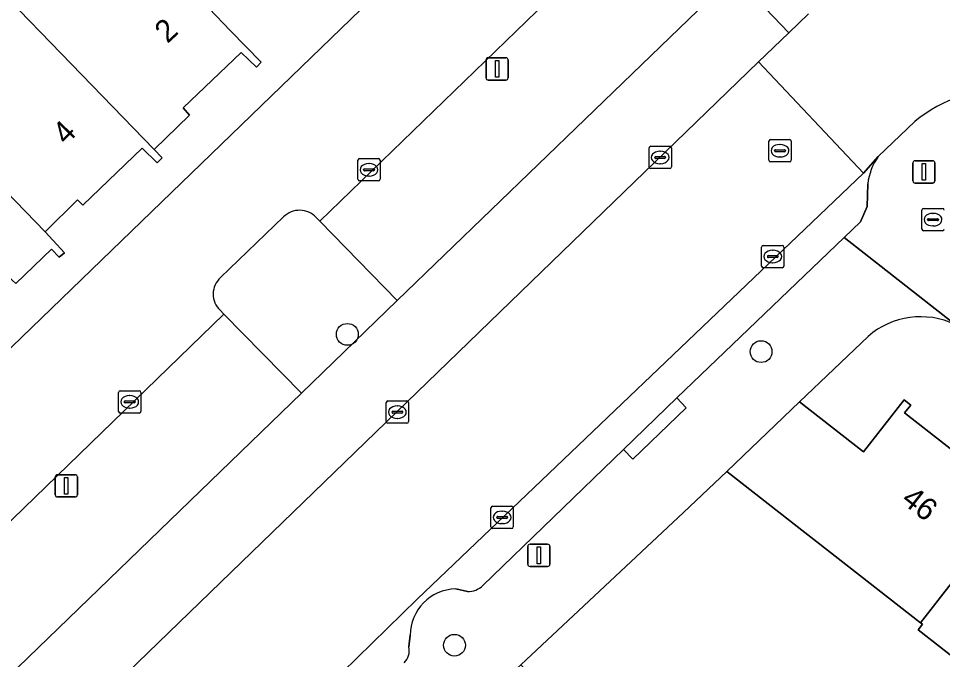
# Model space of a CAD drawing. Extents: x 157445 to 158888, y 383061 to 384688.
# Drawn here: x 158508.94 to 158550.39, y 384003.77 to 384032.53 of the extents above; entities that cross this region are included whole.
import ezdxf

# ---------------------------------------------------------------- set-up
doc = ezdxf.new("R2010")
doc.units = 0
for name, color, linetype in [('IMGEO_Boom', 7, 'Continuous'), ('IMGEO_Brandkraan', 7, 'Continuous'), ('IMGEO_Erf', 7, 'Continuous'), ('IMGEO_Groenvoorziening', 7, 'Continuous'), ('IMGEO_Haag', 7, 'Continuous'), ('IMGEO_Kolk', 7, 'Continuous'), ('IMGEO_Lichtmast', 7, 'Continuous'), ('IMGEO_Muur', 7, 'Continuous'), ('IMGEO_Pand', 7, 'Continuous'), ('IMGEO_Pand_nummerreeks', 7, 'Continuous'), ('IMGEO_Parkeervlak_open', 7, 'Continuous'), ('IMGEO_Rijbaan_lokaal_open', 7, 'Continuous'), ('IMGEO_Rioolput', 7, 'Continuous'), ('IMGEO_Voetpad_open', 7, 'Continuous')]:
    doc.layers.add(name, color=color, linetype=linetype)

msp = doc.modelspace()

# ---------------------------------------------------------------- linework, layer by layer
at = {"layer": 'IMGEO_Boom'}
for centre in [(158523.693, 384018.357), (158542.251, 384017.581), (158528.497, 384004.407)]:
    msp.add_circle(centre, 0.489, dxfattribs=at)
at = {"layer": 'IMGEO_Brandkraan'}
for p, q in [((158549.461, 384023.078), (158549.461, 384023.93)), ((158549.536, 384024.004), (158550.388, 384024.004)), ((158549.949, 384023.784), (158549.974, 384023.784)), ((158549.72, 384023.498), (158549.72, 384023.51)), ((158550.158, 384023.461), (158549.76, 384023.461)), ((158549.763, 384023.547), (158550.161, 384023.547)), ((158549.972, 384023.224), (158549.947, 384023.224)), ((158550.204, 384023.51), (158550.204, 384023.498)), ((158550.388, 384023.004), (158549.536, 384023.004))]:
    msp.add_line(p, q, dxfattribs=at)
for points in [[(158549.461, 384023.078), (158549.461, 384023.93)], [(158549.536, 384024.004), (158550.388, 384024.004)], [(158550.388, 384023.004), (158549.536, 384023.004)]]:
    msp.add_lwpolyline(points, dxfattribs=at)
for centre, radius, start, end in [((158549.538, 384023.928), 0.0765, 91.552, 178.448), ((158549.538, 384023.928), 0.0765, 91.552, 178.448), ((158550.386, 384023.928), 0.0765, 1.552, 88.448), ((158550.386, 384023.928), 0.0765, 1.552, 88.448), ((158549.76, 384023.507), 0.0403, 85.8775, 175.7526), ((158549.757, 384023.497), 0.0366, 178.938, 274.7102), ((158550.161, 384023.504), 0.043, 264.8664, 352.4533), ((158550.165, 384023.509), 0.0386, 1.7309, 96.639), ((158549.538, 384023.08), 0.0765, 181.552, 268.448), ((158549.538, 384023.08), 0.0765, 181.552, 268.448), ((158550.386, 384023.08), 0.0765, 271.552, 358.448), ((158550.386, 384023.08), 0.0765, 271.552, 358.448)]:
    msp.add_arc(centre, radius, start, end, dxfattribs=at)
for centre, major_axis, ratio, start_param, end_param in [((158549.948, 384023.504), (-0.387, 0.002), 0.722429, 4.712389, 7.853982), ((158549.973, 384023.504), (-0.39, 0.002), 0.717154, 1.570796, 4.712389)]:
    msp.add_ellipse(centre, major_axis=major_axis, ratio=ratio, start_param=start_param, end_param=end_param, dxfattribs=at)
at = {"layer": 'IMGEO_Erf'}
msp.add_lwpolyline([(158547.049, 384018.267), (158543.97, 384015.327), (158546.839, 384013.087), (158548.661, 384015.42), (158548.963, 384015.184), (158548.688, 384014.832), (158553.605, 384010.995)], dxfattribs=at)
msp.add_lwpolyline([(158571.068, 383988.116), (158565.709, 383992.296), (158560.202, 383996.59), (158555.83, 384000), (158554.639, 384000.928), (158549.295, 384005.096), (158549.492, 384005.349), (158549.406, 384005.416), (158544.757, 384009.046), (158544.217, 384009.468), (158540.708, 384012.208), (158538.773, 384010.359), (158531.476, 384003.531), (158585.04, 383950.138), (158598.173, 383966.979), (158592.628, 383971.303), (158587.215, 383975.525), (158581.818, 383979.733), (158576.454, 383983.916)], close=True, dxfattribs=at)
msp.add_arc((158549.412, 384015.532), 3.614, 64.7799, 130.8303, dxfattribs=at)
at = {"layer": 'IMGEO_Groenvoorziening'}
msp.add_lwpolyline([(158542.139, 384030.587), (158543.496, 384031.878), (158541.03, 384034.47), (158540.68, 384034.133), (158525.935, 384019.873), (158521.64, 384015.719), (158506.634, 384001.207), (158502.509, 383997.212), (158504.995, 383994.644)], close=True, dxfattribs=at)
for points in [[(158520.835, 384023.626), (158518.003, 384020.902)], [(158517.991, 384019.439), (158518.159, 384019.267), (158521.64, 384015.719), (158525.935, 384019.873), (158522.454, 384023.431), (158522.292, 384023.596)]]:
    msp.add_lwpolyline(points, dxfattribs=at)
for centre, radius, start, end in [((158521.549, 384022.92), 1.004, 42.3187, 135.3221), ((158518.667, 384020.165), 0.992, 132.0128, 227.0473)]:
    msp.add_arc(centre, radius, start, end, dxfattribs=at)
at = {"layer": 'IMGEO_Haag'}
msp.add_lwpolyline([(158542.139, 384030.587), (158543.496, 384031.878), (158541.03, 384034.47), (158540.68, 384034.133), (158525.935, 384019.873), (158521.64, 384015.719), (158506.634, 384001.207), (158502.509, 383997.212), (158504.995, 383994.644)], close=True, dxfattribs=at)
at = {"layer": 'IMGEO_Kolk'}
for p, q in [((158537.226, 384025.868), (158537.226, 384026.72)), ((158537.301, 384026.794), (158538.153, 384026.794)), ((158537.714, 384026.574), (158537.739, 384026.574)), ((158538.227, 384026.72), (158538.227, 384025.868)), ((158524.164, 384025.315), (158524.164, 384026.167)), ((158524.239, 384026.241), (158525.091, 384026.241)), ((158525.165, 384026.167), (158525.165, 384025.315)), ((158537.485, 384026.288), (158537.485, 384026.3)), ((158537.923, 384026.251), (158537.525, 384026.251)), ((158537.528, 384026.337), (158537.926, 384026.337)), ((158537.969, 384026.3), (158537.969, 384026.288)), ((158524.423, 384025.735), (158524.423, 384025.747)), ((158524.861, 384025.698), (158524.463, 384025.698)), ((158524.466, 384025.784), (158524.864, 384025.784)), ((158524.652, 384026.021), (158524.677, 384026.021)), ((158524.907, 384025.747), (158524.907, 384025.735)), ((158538.153, 384025.794), (158537.301, 384025.794)), ((158537.737, 384026.014), (158537.712, 384026.014)), ((158524.675, 384025.461), (158524.65, 384025.461)), ((158525.091, 384025.241), (158524.239, 384025.241)), ((158542.273, 384021.423), (158542.273, 384022.275)), ((158542.348, 384022.349), (158543.2, 384022.349)), ((158542.761, 384022.129), (158542.786, 384022.129)), ((158543.274, 384022.275), (158543.274, 384021.423)), ((158542.532, 384021.843), (158542.532, 384021.855)), ((158542.97, 384021.806), (158542.572, 384021.806)), ((158542.575, 384021.892), (158542.973, 384021.892)), ((158542.784, 384021.569), (158542.759, 384021.569)), ((158543.016, 384021.855), (158543.016, 384021.843)), ((158543.2, 384021.349), (158542.348, 384021.349)), ((158513.431, 384014.901), (158513.431, 384015.753)), ((158513.506, 384015.827), (158514.358, 384015.827)), ((158514.432, 384015.753), (158514.432, 384014.901)), ((158513.69, 384015.321), (158513.69, 384015.333)), ((158513.733, 384015.37), (158514.131, 384015.37)), ((158513.919, 384015.607), (158513.944, 384015.607)), ((158514.174, 384015.333), (158514.174, 384015.321)), ((158525.512, 384015.367), (158526.364, 384015.367)), ((158514.128, 384015.284), (158513.73, 384015.284)), ((158513.942, 384015.047), (158513.917, 384015.047)), ((158525.437, 384014.441), (158525.437, 384015.293)), ((158525.925, 384015.147), (158525.95, 384015.147)), ((158526.438, 384015.293), (158526.438, 384014.441)), ((158514.358, 384014.827), (158513.506, 384014.827)), ((158525.696, 384014.861), (158525.696, 384014.873)), ((158526.134, 384014.824), (158525.736, 384014.824)), ((158525.739, 384014.91), (158526.137, 384014.91)), ((158525.948, 384014.587), (158525.923, 384014.587)), ((158526.18, 384014.873), (158526.18, 384014.861)), ((158526.364, 384014.367), (158525.512, 384014.367)), ((158530.136, 384009.719), (158530.136, 384010.571)), ((158530.211, 384010.645), (158531.063, 384010.645)), ((158530.624, 384010.425), (158530.649, 384010.425)), ((158531.137, 384010.571), (158531.137, 384009.719)), ((158530.395, 384010.139), (158530.395, 384010.151)), ((158530.833, 384010.102), (158530.435, 384010.102)), ((158530.438, 384010.188), (158530.836, 384010.188)), ((158530.879, 384010.151), (158530.879, 384010.139)), ((158531.063, 384009.645), (158530.211, 384009.645)), ((158530.647, 384009.865), (158530.622, 384009.865))]:
    msp.add_line(p, q, dxfattribs=at)
for points in [[(158537.226, 384025.868), (158537.226, 384026.72)], [(158537.301, 384026.794), (158538.153, 384026.794)], [(158538.227, 384026.72), (158538.227, 384025.868)], [(158524.164, 384025.315), (158524.164, 384026.167)], [(158524.239, 384026.241), (158525.091, 384026.241)], [(158525.165, 384026.167), (158525.165, 384025.315)], [(158538.153, 384025.794), (158537.301, 384025.794)], [(158525.091, 384025.241), (158524.239, 384025.241)], [(158542.273, 384021.423), (158542.273, 384022.275)], [(158542.348, 384022.349), (158543.2, 384022.349)], [(158543.274, 384022.275), (158543.274, 384021.423)], [(158543.2, 384021.349), (158542.348, 384021.349)], [(158513.431, 384014.901), (158513.431, 384015.753)], [(158513.506, 384015.827), (158514.358, 384015.827)], [(158514.432, 384015.753), (158514.432, 384014.901)], [(158525.512, 384015.367), (158526.364, 384015.367)], [(158525.437, 384014.441), (158525.437, 384015.293)], [(158526.438, 384015.293), (158526.438, 384014.441)], [(158514.358, 384014.827), (158513.506, 384014.827)], [(158526.364, 384014.367), (158525.512, 384014.367)], [(158530.136, 384009.719), (158530.136, 384010.571)], [(158530.211, 384010.645), (158531.063, 384010.645)], [(158531.137, 384010.571), (158531.137, 384009.719)], [(158531.063, 384009.645), (158530.211, 384009.645)]]:
    msp.add_lwpolyline(points, dxfattribs=at)
for centre, radius, start, end in [((158537.303, 384026.718), 0.0765, 91.552, 178.448), ((158537.303, 384026.718), 0.0765, 91.552, 178.448), ((158538.151, 384026.718), 0.0765, 1.552, 88.448), ((158538.151, 384026.718), 0.0765, 1.552, 88.448), ((158524.241, 384026.165), 0.0765, 91.552, 178.448), ((158524.241, 384026.165), 0.0765, 91.552, 178.448), ((158525.089, 384026.165), 0.0765, 1.552, 88.448), ((158525.089, 384026.165), 0.0765, 1.552, 88.448), ((158537.525, 384026.297), 0.0403, 85.8775, 175.7526), ((158537.522, 384026.287), 0.0366, 178.938, 274.7102), ((158537.926, 384026.294), 0.043, 264.8664, 352.4533), ((158537.93, 384026.299), 0.0386, 1.7309, 96.639), ((158524.463, 384025.744), 0.0403, 85.8775, 175.7526), ((158524.46, 384025.734), 0.0366, 178.938, 274.7102), ((158524.864, 384025.741), 0.043, 264.8664, 352.4533), ((158524.868, 384025.746), 0.0386, 1.7309, 96.639), ((158537.303, 384025.87), 0.0765, 181.552, 268.448), ((158537.303, 384025.87), 0.0765, 181.552, 268.448), ((158538.151, 384025.87), 0.0765, 271.552, 358.448), ((158538.151, 384025.87), 0.0765, 271.552, 358.448), ((158524.241, 384025.317), 0.0765, 181.552, 268.448), ((158524.241, 384025.317), 0.0765, 181.552, 268.448), ((158525.089, 384025.317), 0.0765, 271.552, 358.448), ((158525.089, 384025.317), 0.0765, 271.552, 358.448), ((158542.35, 384022.273), 0.0765, 91.552, 178.448), ((158542.35, 384022.273), 0.0765, 91.552, 178.448), ((158543.198, 384022.273), 0.0765, 1.552, 88.448), ((158543.198, 384022.273), 0.0765, 1.552, 88.448), ((158542.572, 384021.852), 0.0403, 85.8775, 175.7526), ((158542.569, 384021.842), 0.0366, 178.938, 274.7102), ((158542.973, 384021.849), 0.043, 264.8664, 352.4533), ((158542.977, 384021.854), 0.0386, 1.7309, 96.639), ((158542.35, 384021.425), 0.0765, 181.552, 268.448), ((158542.35, 384021.425), 0.0765, 181.552, 268.448), ((158543.198, 384021.425), 0.0765, 271.552, 358.448), ((158543.198, 384021.425), 0.0765, 271.552, 358.448), ((158513.508, 384015.751), 0.0765, 91.552, 178.448), ((158513.508, 384015.751), 0.0765, 91.552, 178.448), ((158514.356, 384015.751), 0.0765, 1.552, 88.448), ((158514.356, 384015.751), 0.0765, 1.552, 88.448), ((158513.73, 384015.33), 0.0403, 85.8775, 175.7526), ((158514.135, 384015.332), 0.0386, 1.7309, 96.639), ((158525.514, 384015.291), 0.0765, 91.552, 178.448), ((158525.514, 384015.291), 0.0765, 91.552, 178.448), ((158526.362, 384015.291), 0.0765, 1.552, 88.448), ((158526.362, 384015.291), 0.0765, 1.552, 88.448), ((158513.727, 384015.32), 0.0366, 178.938, 274.7102), ((158514.131, 384015.327), 0.043, 264.8664, 352.4533), ((158513.508, 384014.903), 0.0765, 181.552, 268.448), ((158513.508, 384014.903), 0.0765, 181.552, 268.448), ((158514.356, 384014.903), 0.0765, 271.552, 358.448), ((158514.356, 384014.903), 0.0765, 271.552, 358.448), ((158525.736, 384014.87), 0.0403, 85.8775, 175.7526), ((158525.733, 384014.86), 0.0366, 178.938, 274.7102), ((158526.137, 384014.867), 0.043, 264.8664, 352.4533), ((158526.141, 384014.872), 0.0386, 1.7309, 96.639), ((158525.514, 384014.443), 0.0765, 181.552, 268.448), ((158525.514, 384014.443), 0.0765, 181.552, 268.448), ((158526.362, 384014.443), 0.0765, 271.552, 358.448), ((158526.362, 384014.443), 0.0765, 271.552, 358.448), ((158530.213, 384010.569), 0.0765, 91.552, 178.448), ((158530.213, 384010.569), 0.0765, 91.552, 178.448), ((158531.061, 384010.569), 0.0765, 1.552, 88.448), ((158531.061, 384010.569), 0.0765, 1.552, 88.448), ((158530.435, 384010.148), 0.0403, 85.8775, 175.7526), ((158530.432, 384010.138), 0.0366, 178.938, 274.7102), ((158530.836, 384010.145), 0.043, 264.8664, 352.4533), ((158530.84, 384010.15), 0.0386, 1.7309, 96.639), ((158530.213, 384009.721), 0.0765, 181.552, 268.448), ((158530.213, 384009.721), 0.0765, 181.552, 268.448), ((158531.061, 384009.721), 0.0765, 271.552, 358.448), ((158531.061, 384009.721), 0.0765, 271.552, 358.448)]:
    msp.add_arc(centre, radius, start, end, dxfattribs=at)
for centre, major_axis, ratio, start_param, end_param in [((158537.713, 384026.294), (-0.387, 0.002), 0.722429, 4.712389, 7.853982), ((158537.738, 384026.294), (-0.39, 0.002), 0.717154, 1.570796, 4.712389), ((158524.651, 384025.741), (-0.387, 0.002), 0.722429, 4.712389, 7.853982), ((158524.676, 384025.741), (-0.39, 0.002), 0.717154, 1.570796, 4.712389), ((158542.76, 384021.849), (-0.387, 0.002), 0.722429, 4.712389, 7.853982), ((158542.785, 384021.849), (-0.39, 0.002), 0.717154, 1.570796, 4.712389), ((158513.918, 384015.327), (-0.387, 0.002), 0.722429, 4.712389, 7.853982), ((158513.943, 384015.327), (-0.39, 0.002), 0.717154, 1.570796, 4.712389), ((158525.924, 384014.867), (-0.387, 0.002), 0.722429, 4.712389, 7.853982), ((158525.949, 384014.867), (-0.39, 0.002), 0.717154, 1.570796, 4.712389), ((158530.623, 384010.145), (-0.387, 0.002), 0.722429, 4.712389, 7.853982), ((158530.648, 384010.145), (-0.39, 0.002), 0.717154, 1.570796, 4.712389)]:
    msp.add_ellipse(centre, major_axis=major_axis, ratio=ratio, start_param=start_param, end_param=end_param, dxfattribs=at)
at = {"layer": 'IMGEO_Lichtmast'}
for p, q in [((158529.913, 384029.868), (158529.913, 384030.668)), ((158529.913, 384030.668), (158529.913, 384029.868)), ((158530.013, 384030.768), (158530.803, 384030.768)), ((158530.803, 384030.768), (158530.013, 384030.768)), ((158530.903, 384030.668), (158530.903, 384029.868)), ((158530.903, 384029.868), (158530.903, 384030.668)), ((158530.803, 384029.768), (158530.013, 384029.768)), ((158530.013, 384029.768), (158530.803, 384029.768)), ((158549.159, 384026.147), (158549.949, 384026.147)), ((158549.949, 384026.147), (158549.159, 384026.147)), ((158549.059, 384025.247), (158549.059, 384026.047)), ((158549.059, 384026.047), (158549.059, 384025.247)), ((158550.049, 384026.047), (158550.049, 384025.247)), ((158550.049, 384025.247), (158550.049, 384026.047)), ((158549.949, 384025.147), (158549.159, 384025.147)), ((158549.159, 384025.147), (158549.949, 384025.147)), ((158510.694, 384012.06), (158511.484, 384012.06)), ((158511.484, 384012.06), (158510.694, 384012.06)), ((158510.594, 384011.16), (158510.594, 384011.96)), ((158510.594, 384011.96), (158510.594, 384011.16)), ((158511.584, 384011.96), (158511.584, 384011.16)), ((158511.584, 384011.16), (158511.584, 384011.96)), ((158511.484, 384011.06), (158510.694, 384011.06)), ((158510.694, 384011.06), (158511.484, 384011.06)), ((158531.787, 384008.043), (158531.787, 384008.843)), ((158531.787, 384008.843), (158531.787, 384008.043)), ((158531.887, 384008.943), (158532.677, 384008.943)), ((158532.677, 384008.943), (158531.887, 384008.943)), ((158532.777, 384008.843), (158532.777, 384008.043)), ((158532.777, 384008.043), (158532.777, 384008.843)), ((158532.677, 384007.943), (158531.887, 384007.943)), ((158531.887, 384007.943), (158532.677, 384007.943))]:
    msp.add_line(p, q, dxfattribs=at)
for points in [[(158530.333, 384030.643), (158530.483, 384030.643), (158530.483, 384029.893), (158530.333, 384029.893), (158530.333, 384030.643)], [(158549.479, 384026.022), (158549.629, 384026.022), (158549.629, 384025.272), (158549.479, 384025.272), (158549.479, 384026.022)], [(158511.014, 384011.935), (158511.164, 384011.935), (158511.164, 384011.185), (158511.014, 384011.185), (158511.014, 384011.935)], [(158532.207, 384008.818), (158532.357, 384008.818), (158532.357, 384008.068), (158532.207, 384008.068), (158532.207, 384008.818)]]:
    msp.add_lwpolyline(points, dxfattribs=at)
for centre, start, end in [((158530.013, 384030.668), 90, 180), ((158530.013, 384030.668), 90, 180), ((158530.803, 384030.668), 0, 90), ((158530.803, 384030.668), 360, 90), ((158530.013, 384029.868), 180, 270), ((158530.013, 384029.868), 180, 270), ((158530.803, 384029.868), 270, 0), ((158530.803, 384029.868), 270, 0), ((158549.159, 384026.047), 90, 180), ((158549.159, 384026.047), 90, 180), ((158549.949, 384026.047), 0, 90), ((158549.949, 384026.047), 360, 90), ((158549.159, 384025.247), 180, 270), ((158549.159, 384025.247), 180, 270), ((158549.949, 384025.247), 270, 0), ((158549.949, 384025.247), 270, 0), ((158510.694, 384011.96), 90, 180), ((158510.694, 384011.96), 90, 180), ((158511.484, 384011.96), 0, 90), ((158511.484, 384011.96), 360, 90), ((158510.694, 384011.16), 180, 270), ((158510.694, 384011.16), 180, 270), ((158511.484, 384011.16), 270, 0), ((158511.484, 384011.16), 270, 0), ((158531.887, 384008.843), 90, 180), ((158531.887, 384008.843), 90, 180), ((158532.677, 384008.843), 0, 90), ((158532.677, 384008.843), 360, 90), ((158531.887, 384008.043), 180, 270), ((158531.887, 384008.043), 180, 270), ((158532.677, 384008.043), 270, 0), ((158532.677, 384008.043), 270, 0)]:
    msp.add_arc(centre, 0.1, start, end, dxfattribs=at)
at = {"layer": 'IMGEO_Muur'}
msp.add_lwpolyline([(158538.773, 384010.359), (158531.476, 384003.531)], dxfattribs=at)
at = {"layer": 'IMGEO_Pand'}
for points in [[(158511.533, 384039.182), (158509.161, 384041.624), (158508.785, 384042.011), (158504.327, 384037.705), (158515.023, 384026.648), (158516.618, 384028.191), (158516.325, 384028.513), (158518.925, 384030.996), (158519.617, 384030.346), (158519.829, 384030.572), (158518.454, 384031.982), (158517.477, 384032.987)], [(158499.955, 384033.482), (158510.141, 384022.953), (158511.589, 384024.388), (158511.833, 384024.159), (158514.487, 384026.712), (158515.17, 384026.051), (158515.383, 384026.271), (158515.023, 384026.648), (158504.327, 384037.705)], [(158499.955, 384033.482), (158495.32, 384029.014), (158505.493, 384018.499), (158506.393, 384017.568), (158506.618, 384017.777), (158505.971, 384018.473), (158508.503, 384020.936), (158508.818, 384020.636), (158510.418, 384022.18), (158510.776, 384021.815), (158511.007, 384022.013), (158510.141, 384022.953)], [(158543.97, 384015.327), (158540.708, 384012.208), (158544.217, 384009.468), (158544.757, 384009.046), (158549.406, 384005.416), (158553.939, 384011.243), (158553.851, 384011.311), (158553.605, 384010.995), (158548.688, 384014.832), (158548.963, 384015.184), (158548.661, 384015.42), (158546.839, 384013.087)], [(158553.939, 384011.243), (158549.406, 384005.416), (158549.492, 384005.349), (158549.295, 384005.096), (158554.639, 384000.928), (158559.336, 384006.967), (158559.258, 384007.028), (158559.049, 384006.759), (158553.895, 384010.785), (158554.134, 384011.09)]]:
    msp.add_lwpolyline(points, close=True, dxfattribs=at)
at = {"layer": 'IMGEO_Parkeervlak_open'}
for points in [[(158540.68, 384034.133), (158539.258, 384035.623), (158538.148, 384036.879), (158537.288, 384037.811), (158522.454, 384023.431), (158525.935, 384019.873)], [(158521.64, 384015.719), (158518.159, 384019.267), (158503.184, 384004.75), (158506.634, 384001.207)]]:
    msp.add_lwpolyline(points, close=True, dxfattribs=at)
for points in [[(158547.496, 384026.331), (158546.843, 384025.59), (158526.831, 384006.475), (158513.364, 383993.313)], [(158536.083, 384013.192), (158538.47, 384015.502), (158545.97, 384022.704), (158546.707, 384023.412), (158547.012, 384024.097), (158547.032, 384025.112)], [(158529.768, 384007.082), (158536.083, 384013.192)], [(158528.553, 384006.938), (158529.082, 384006.819)], [(158526.459, 384004.337), (158526.514, 384004.854)]]:
    msp.add_lwpolyline(points, dxfattribs=at)
for centre, radius, start, end in [((158549.775, 384024.766), 2.765, 145.5192, 172.8031), ((158529.093, 384007.816), 0.997, 269.3656, 312.5862), ((158528.604, 384004.848), 2.09, 91.4055, 179.8452), ((158525.663, 384004.188), 0.809, 315.1283, 10.5992)]:
    msp.add_arc(centre, radius, start, end, dxfattribs=at)
at = {"layer": 'IMGEO_Rijbaan_lokaal_open'}
for points in [[(158522.292, 384023.596), (158522.454, 384023.431), (158537.288, 384037.811), (158536.378, 384038.797), (158533.696, 384042.033), (158464.324, 383974.956), (158437.749, 383949.15), (158441.5, 383945.23), (158442.702, 383946.378), (158448.882, 383952.307), (158448.641, 383952.551)], [(158544.373, 384032.735), (158543.496, 384031.878), (158542.139, 384030.587), (158546.843, 384025.59), (158547.496, 384026.331), (158549.15, 384027.909)], [(158510.915, 383990.992), (158513.364, 383993.313), (158526.831, 384006.475), (158546.843, 384025.59), (158542.139, 384030.587), (158504.995, 383994.644), (158503.964, 383993.645), (158481.075, 383971.476), (158458.993, 383950.195), (158458.209, 383949.538), (158446.743, 383938.437), (158445.927, 383937.553), (158450.527, 383932.547), (158498.584, 383979.086)], [(158518.003, 384020.902), (158520.835, 384023.626)], [(158503.184, 384004.75), (158518.159, 384019.267), (158517.991, 384019.439)]]:
    msp.add_lwpolyline(points, dxfattribs=at)
for centre, radius, start, end in [((158553.164, 384023.03), 6.318, 45.3334, 129.4387), ((158521.549, 384022.92), 1.004, 42.3187, 135.3221), ((158518.667, 384020.165), 0.992, 132.0128, 227.0473)]:
    msp.add_arc(centre, radius, start, end, dxfattribs=at)
at = {"layer": 'IMGEO_Rioolput'}
for p, q in [((158542.599, 384026.17), (158542.599, 384027.022)), ((158542.674, 384027.096), (158543.526, 384027.096)), ((158543.6, 384027.022), (158543.6, 384026.17)), ((158542.858, 384026.59), (158542.858, 384026.602)), ((158543.296, 384026.553), (158542.898, 384026.553)), ((158542.901, 384026.639), (158543.299, 384026.639)), ((158543.087, 384026.876), (158543.112, 384026.876)), ((158543.342, 384026.602), (158543.342, 384026.59)), ((158543.11, 384026.316), (158543.085, 384026.316)), ((158543.526, 384026.096), (158542.674, 384026.096))]:
    msp.add_line(p, q, dxfattribs=at)
for points in [[(158542.599, 384026.17), (158542.599, 384027.022)], [(158542.674, 384027.096), (158543.526, 384027.096)], [(158543.6, 384027.022), (158543.6, 384026.17)], [(158543.526, 384026.096), (158542.674, 384026.096)]]:
    msp.add_lwpolyline(points, dxfattribs=at)
for centre, radius, start, end in [((158542.676, 384027.02), 0.0765, 91.552, 178.448), ((158542.676, 384027.02), 0.0765, 91.552, 178.448), ((158543.524, 384027.02), 0.0765, 1.552, 88.448), ((158543.524, 384027.02), 0.0765, 1.552, 88.448), ((158542.898, 384026.599), 0.0403, 85.8775, 175.7526), ((158542.895, 384026.589), 0.0366, 178.938, 274.7102), ((158543.299, 384026.596), 0.043, 264.8664, 352.4533), ((158543.303, 384026.601), 0.0386, 1.7309, 96.639), ((158542.676, 384026.172), 0.0765, 181.552, 268.448), ((158542.676, 384026.172), 0.0765, 181.552, 268.448), ((158543.524, 384026.172), 0.0765, 271.552, 358.448), ((158543.524, 384026.172), 0.0765, 271.552, 358.448)]:
    msp.add_arc(centre, radius, start, end, dxfattribs=at)
for centre, major_axis, ratio, start_param, end_param in [((158543.086, 384026.596), (-0.387, 0.002), 0.722429, 4.712389, 7.853982), ((158543.111, 384026.596), (-0.39, 0.002), 0.717154, 1.570796, 4.712389)]:
    msp.add_ellipse(centre, major_axis=major_axis, ratio=ratio, start_param=start_param, end_param=end_param, dxfattribs=at)
at = {"layer": 'IMGEO_Voetpad_open'}
for points in [[(158464.324, 383974.956), (158533.696, 384042.033)], [(158541.03, 384034.47), (158543.496, 384031.878), (158544.373, 384032.735)], [(158517.477, 384032.987), (158518.454, 384031.982), (158519.829, 384030.572), (158519.617, 384030.346), (158518.925, 384030.996), (158516.325, 384028.513), (158516.618, 384028.191), (158515.023, 384026.648), (158515.383, 384026.271), (158515.17, 384026.051), (158514.487, 384026.712), (158511.833, 384024.159), (158511.589, 384024.388), (158510.141, 384022.953), (158511.007, 384022.013), (158510.776, 384021.815), (158510.418, 384022.18), (158508.818, 384020.636)], [(158549.15, 384027.909), (158547.496, 384026.331)], [(158547.032, 384025.112), (158547.012, 384024.097), (158546.707, 384023.412), (158545.97, 384022.704), (158550.952, 384018.802), (158553.024, 384017.179), (158575.043, 384000), (158605.435, 383976.316)], [(158550.952, 384018.802), (158545.97, 384022.704), (158538.47, 384015.502), (158538.888, 384015.066), (158536.502, 384012.759), (158536.083, 384013.192), (158529.768, 384007.082)], [(158530.317, 384002.485), (158531.476, 384003.531), (158538.773, 384010.359), (158540.708, 384012.208), (158543.97, 384015.327), (158547.049, 384018.267)], [(158529.082, 384006.819), (158528.553, 384006.938)], [(158526.514, 384004.854), (158526.459, 384004.337)]]:
    msp.add_lwpolyline(points, dxfattribs=at)
msp.add_lwpolyline([(158536.083, 384013.192), (158536.502, 384012.759), (158538.888, 384015.066), (158538.47, 384015.502)], close=True, dxfattribs=at)
for centre, radius, start, end in [((158553.164, 384023.03), 6.318, 45.3334, 129.4387), ((158549.775, 384024.766), 2.765, 145.5192, 172.8031), ((158549.412, 384015.532), 3.614, 64.7799, 130.8303), ((158529.093, 384007.816), 0.997, 269.3656, 312.5862), ((158528.604, 384004.848), 2.09, 91.4055, 179.8452), ((158525.663, 384004.188), 0.809, 315.1283, 10.5992)]:
    msp.add_arc(centre, radius, start, end, dxfattribs=at)

# ---------------------------------------------------------------- texts
at = {"layer": 'IMGEO_Pand_nummerreeks'}
for s, rotation, p in [('2', 42.9945, (158515.627, 384031.382)), ('4', 45.8558, (158511.086, 384026.818)), ('46', 322.0244, (158548.485, 384010.833))]:
    msp.add_text(s, height=1, rotation=rotation, dxfattribs=at).set_placement(p)

doc.saveas('drawing.dxf')
